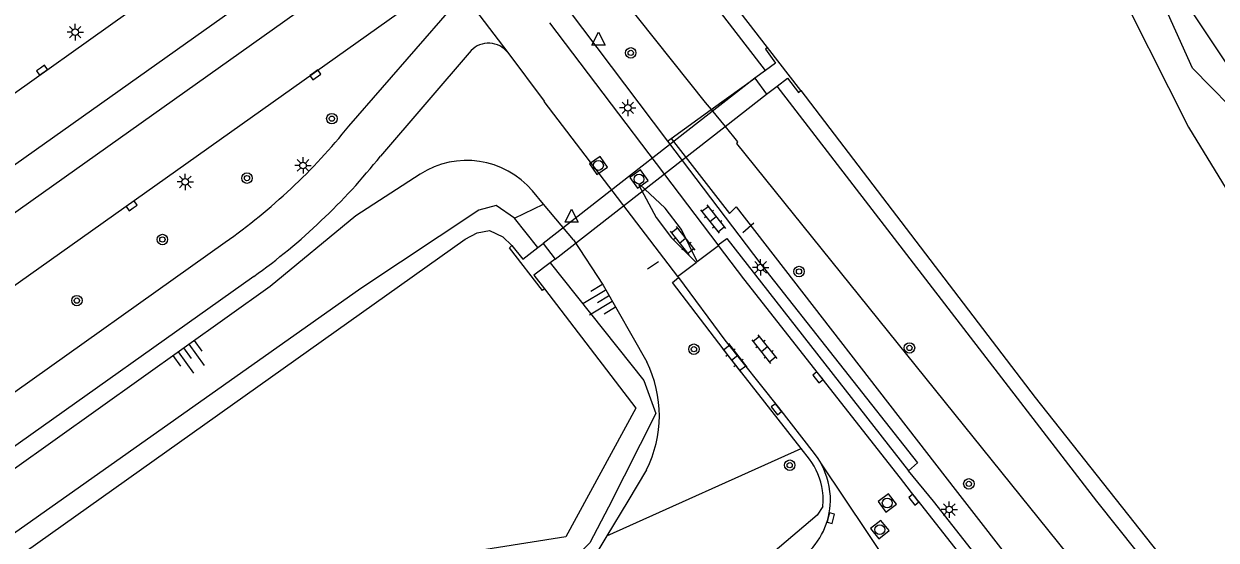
# Model space of a CAD drawing. Extents: x 124000 to 128010, y 398999 to 403000.
# Drawn here: x 126683.4 to 126774.3, y 400497 to 400536.4 of the extents above; entities that cross this region are included whole.
import ezdxf

# ---------------------------------------------------------------- set-up
doc = ezdxf.new("R2010")
doc.units = 0
for name, color, linetype in [('gg-afsc-draadraster', 7, 'Continuous'), ('gg-knt-BGT kruinlijn', 7, 'Continuous'), ('gg-knt-verharding', 7, 'Continuous'), ('gg-knt-verharding nz', 7, 'Continuous'), ('gg-kntw-bovenkant insteek waterloop', 7, 'Continuous'), ('gg-kntw-waterlijn', 7, 'Continuous'), ('gg-kwrk-duiker nz vlak', 7, 'Continuous'), ('gg-kwrk-uitstroombak niveau min 01', 7, 'Continuous'), ('gt-grn-groengrens', 7, 'Continuous'), ('gt-grn-weggrens', 7, 'Continuous'), ('gt-knt-waarschuwingshek', 7, 'Continuous'), ('gt-symb-boom', 7, 'Continuous'), ('gt-symb-klinker verharding', 7, 'Continuous'), ('gt-symb-kolk', 7, 'Continuous'), ('gt-symb-lichtmast', 7, 'Continuous'), ('gt-symb-rioolschacht', 7, 'Continuous'), ('gt-symb-talud symbool', 7, 'Continuous'), ('gt-symb-waterafsluiter', 7, 'Continuous')]:
    doc.layers.add(name, color=color, linetype=linetype)

# ---------------------------------------------------------------- blocks, each defined once
blk = doc.blocks.new('gt0-BOOM')
at = {"layer": 'gt-symb-boom'}
for radius in [0.4, 0.2]:
    blk.add_circle((0, 0), radius, dxfattribs=at)
blk = doc.blocks.new('gt0-KOLK')
at = {"layer": 'gt-symb-kolk'}
blk.add_lwpolyline([(0, 0), (0.375, 0), (0.375, 0.4), (-0.375, 0.4), (-0.375, 0), (0, 0)], dxfattribs=at)
blk = doc.blocks.new('gt0-RS')
at = {"layer": 'gt-symb-rioolschacht'}
blk.add_lwpolyline([(-0.5, -0.5), (0.5, -0.5), (0.5, 0.5), (-0.5, 0.5)], close=True, dxfattribs=at)
blk.add_circle((0, 0), 0.375, dxfattribs=at)
blk = doc.blocks.new('gt0-KL1')
at = {"layer": 'gt-symb-klinker verharding'}
for p, q in [((-1.15, 0.3), (1.15, 0.3)), ((-1, -0.3), (-1, 0.3)), ((-0.5, 0.3), (-0.5, 0.45)), ((0, -0.3), (0, 0.3)), ((0.5, 0.3), (0.5, 0.45)), ((1, -0.3), (1, 0.3)), ((-1.15, -0.3), (1.15, -0.3)), ((-0.5, -0.45), (-0.5, -0.3)), ((0.5, -0.45), (0.5, -0.3))]:
    blk.add_line(p, q, dxfattribs=at)
blk = doc.blocks.new('gt0-LMAST')
at = {"layer": 'gt-symb-lichtmast'}
for p, q in [((-0.182, 0.173), (-0.447, 0.438)), ((-0.005, 0.246), (-0.005, 0.621)), ((0.172, 0.173), (0.437, 0.438)), ((-0.255, -0.004), (-0.63, -0.004)), ((-0.182, -0.181), (-0.447, -0.446)), ((-0.005, -0.254), (-0.005, -0.629)), ((0.437, -0.446), (0.172, -0.181)), ((0.245, -0.004), (0.62, -0.004))]:
    blk.add_line(p, q, dxfattribs=at)
blk.add_circle((-0.005, -0.004), 0.25, dxfattribs=at)
blk = doc.blocks.new('gt0-WAFSL')
at = {"layer": 'gt-symb-waterafsluiter'}
for p, q in [((-0.5, -0.333), (0, 0.667)), ((0, 0.667), (0.5, -0.333)), ((0.5, -0.333), (-0.5, -0.333))]:
    blk.add_line(p, q, dxfattribs=at)
blk = doc.blocks.new('gt0-TALUD_1')
at = {"layer": 'gt-symb-talud symbool'}
for p, q in [((-1, -1), (-1, 0)), ((-0.5, -2), (-0.5, 0)), ((0, -1), (0, 0)), ((0.5, -2), (0.5, 0)), ((1, -1), (1, 0))]:
    blk.add_line(p, q, dxfattribs=at)

msp = doc.modelspace()

# ---------------------------------------------------------------- linework, layer by layer
at = {"layer": 'gg-afsc-draadraster'}
for p, q in [((126727.217, 400540.615), (126735.362, 400530.418)), ((126735.362, 400530.418), (126735.808, 400529.874)), ((126735.808, 400529.874), (126736.863, 400528.589)), ((126736.863, 400528.589), (126737.818, 400527.425))]:
    msp.add_line(p, q, dxfattribs=at)
msp.add_lwpolyline([(126737.818, 400527.425), (126737.742, 400527.292), (126768.738, 400488.804), (126807.433, 400440.756), (126820.025, 400425.119)], dxfattribs=at)
at = {"layer": 'gg-knt-BGT kruinlijn'}
for p, q in [((126713.595, 400524.942), (126708.682, 400521.765)), ((126723.021, 400522.66), (126722.17, 400523.667)), ((126725.313, 400519.949), (126723.021, 400522.66)), ((126730.873, 400502.375), (126729.443, 400500)), ((126729.443, 400500), (126727.84, 400497.339))]:
    msp.add_line(p, q, dxfattribs=at)
for points in [[(126708.682, 400521.765), (126702.145, 400516.378), (126679.168, 400500)], [(126725.313, 400519.949), (126727.572, 400516.472), (126730.89, 400510.623)], [(126727.84, 400497.339), (126726.236, 400494.677), (126711.41, 400491.994)]]:
    msp.add_lwpolyline(points, dxfattribs=at)
for centre, radius, start, end in [((126717.158, 400519.431), 6.563, 40.20386, 122.88167), ((126722.624, 400506.516), 9.23, 333.3444, 26.41942)]:
    msp.add_arc(centre, radius, start, end, dxfattribs=at)
at = {"layer": 'gg-knt-verharding'}
for p, q in [((126709.655, 400544.817), (126646.511, 400500)), ((126711.39, 400542.405), (126651.674, 400500)), ((126715.869, 400540.055), (126659.492, 400500)), ((126708.158, 400528.623), (126715.87, 400537.46)), ((126736.338, 400519.55), (126723.502, 400536.497)), ((126717.486, 400534.377), (126710.579, 400526.329)), ((126586.526, 400440.039), (126698.714, 400519.748)), ((126734.75, 400518.292), (126736.367, 400519.512)), ((126736.367, 400519.512), (126736.338, 400519.55)), ((126734.652, 400518.217), (126734.75, 400518.292)), ((126733.226, 400517.141), (126734.652, 400518.217)), ((126700.898, 400517.138), (126588.687, 400437.434)), ((126733.226, 400517.141), (126733.308, 400517.053)), ((126743.299, 400503.211), (126742.671, 400504.014)), ((126752.766, 400500), (126750.878, 400502.303)), ((126751.614, 400500), (126750.247, 400501.744)), ((126744.325, 400499.597), (126744.35, 400500))]:
    msp.add_line(p, q, dxfattribs=at)
for points in [[(126638.785, 400500), (126668.146, 400520.835), (126704.254, 400546.537)], [(126726.266, 400540.213), (126724.894, 400537.514), (126732.487, 400527.478)], [(126720.28, 400534.234), (126723.074, 400530.526), (126723.034, 400530.496), (126733.226, 400517.141)], [(126732.487, 400527.478), (126739.587, 400518.094), (126751.564, 400502.911), (126750.878, 400502.303)], [(126750.247, 400501.744), (126738.307, 400516.951), (126736.367, 400519.512)], [(126742.671, 400504.014), (126737.135, 400511.091), (126732.867, 400516.694), (126733.308, 400517.053)], [(126733.308, 400517.053), (126736.853, 400512.284), (126740.941, 400507.138), (126743.665, 400503.641), (126743.951, 400503.252), (126744.203, 400502.84)], [(126744.35, 400500), (126744.343, 400500.399), (126744.304, 400500.802)], [(126744.325, 400499.597), (126743.905, 400498.935), (126736.613, 400492.736)], [(126751.614, 400500), (126773.618, 400471.996), (126782.345, 400461.088)], [(126782.576, 400462.219), (126774.431, 400472.456), (126752.766, 400500)]]:
    msp.add_lwpolyline(points, dxfattribs=at)
for centre, radius, start, end in [((126718.821, 400533.088), 1.856, 38.14305, 135.99715), ((126672.212, 400557.412), 46.054, 305.13241, 321.30945), ((126672.443, 400556.804), 48.817, 305.65434, 321.37102), ((126739.247, 400500.106), 5.105, 7.83232, 37.45806), ((126739.275, 400500.113), 5.632, 358.84849, 28.95802), ((126739.273, 400500.115), 5.634, 310.59112, 358.8278)]:
    msp.add_arc(centre, radius, start, end, dxfattribs=at)
at = {"layer": 'gg-knt-verharding nz'}
msp.add_lwpolyline([(126734.75, 400518.292), (126733.542, 400520.73), (126732.309, 400522.362), (126730.368, 400524.159), (126730.298, 400524.1), (126731.607, 400521.639), (126732.768, 400520.091), (126734.652, 400518.217)], dxfattribs=at)
at = {"layer": 'gg-kntw-bovenkant insteek waterloop'}
msp.add_line((126739.943, 400532.856), (126731.584, 400543.718), dxfattribs=at)
for points in [[(126760.445, 400550.19), (126766.157, 400540.615), (126772.234, 400528.539), (126776.789, 400521.086)], [(126823.596, 400427.708), (126793.97, 400463.98), (126765.23, 400500), (126740.855, 400531.671)], [(126591.211, 400430.601), (126717.029, 400519.986), (126717.953, 400520.48), (126718.894, 400520.661), (126719.916, 400520.171), (126720.602, 400519.512)], [(126723.079, 400516.203), (126730.05, 400507.103), (126724.719, 400497.281), (126713.959, 400495.561)]]:
    msp.add_lwpolyline(points, dxfattribs=at)
at = {"layer": 'gg-kntw-waterlijn'}
msp.add_line((126740.113, 400534.61), (126732.553, 400544.406), dxfattribs=at)
msp.add_lwpolyline([(126742.642, 400531.324), (126760.537, 400507.916), (126790.641, 400469.847), (126806.788, 400450.67), (126824.556, 400428.989), (126853.951, 400392.356), (126887.227, 400352.479), (126899.966, 400336.523), (126920.806, 400311.754), (126925.43, 400305.465), (126930.162, 400297.907), (126934.52, 400290.182), (126948.005, 400258.884), (126964.867, 400222.771)], dxfattribs=at)
at = {"layer": 'gg-kwrk-duiker nz vlak'}
for p, q in [((126739.139, 400532.269), (126722.985, 400519.649)), ((126736.863, 400528.589), (126740.021, 400531.056)), ((126723.896, 400518.462), (126736.863, 400528.589))]:
    msp.add_line(p, q, dxfattribs=at)
at = {"layer": 'gg-kwrk-uitstroombak niveau min 01'}
for p, q in [((126742.642, 400531.324), (126740.113, 400534.61)), ((126739.943, 400532.856), (126739.139, 400532.269)), ((126739.139, 400532.269), (126740.021, 400531.056)), ((126740.021, 400531.056), (126740.855, 400531.671)), ((126722.589, 400519.357), (126722.985, 400519.649)), ((126722.985, 400519.649), (126723.896, 400518.462)), ((126723.896, 400518.462), (126723.524, 400518.184))]:
    msp.add_line(p, q, dxfattribs=at)
for points in [[(126740.113, 400534.61), (126739.951, 400534.477), (126740.722, 400533.425), (126739.943, 400532.856)], [(126740.855, 400531.671), (126741.625, 400532.264), (126742.466, 400531.171), (126742.642, 400531.324)], [(126723.079, 400516.203), (126722.945, 400516.069), (126720.411, 400519.339), (126720.602, 400519.512)], [(126720.602, 400519.512), (126721.423, 400518.453), (126722.589, 400519.357)], [(126723.524, 400518.184), (126722.274, 400517.248), (126723.079, 400516.203)]]:
    msp.add_lwpolyline(points, dxfattribs=at)
at = {"layer": 'gt-grn-groengrens'}
for p, q in [((126735.808, 400529.874), (126739.139, 400532.269)), ((126732.745, 400527.673), (126735.808, 400529.874)), ((126732.487, 400527.478), (126732.745, 400527.673)), ((126720.81, 400521.589), (126723.021, 400522.66)), ((126722.589, 400519.357), (126720.81, 400521.589)), ((126727.84, 400497.339), (126742.671, 400504.014))]:
    msp.add_line(p, q, dxfattribs=at)
for points in [[(126779.271, 400528.973), (126776.785, 400528.715), (126772.531, 400533.05), (126766.641, 400546.15)], [(126855.232, 400437.796), (126850.108, 400456.723), (126834.44, 400497.394), (126833.001, 400504.954), (126831.465, 400512.737), (126829.761, 400515.946), (126820.481, 400519.415), (126812.975, 400521.811), (126799.43, 400525.495), (126780.819, 400531.12), (126775.421, 400532.977), (126766.641, 400546.15)], [(126732.745, 400527.673), (126737.212, 400521.943), (126737.716, 400522.447), (126754.42, 400500.884), (126770.319, 400480.445), (126792.125, 400453.006), (126799.795, 400443.71), (126811.887, 400428.927), (126816.937, 400422.88)], [(126720.81, 400521.589), (126719.391, 400522.548), (126718.078, 400522.193), (126709.072, 400516.236), (126589.705, 400431.934), (126587.005, 400425.878), (126585.204, 400420.654), (126583.944, 400417.592), (126581.603, 400413.809), (126578.003, 400409.486), (126575.662, 400406.604), (126575.662, 400404.983), (126576.233, 400391.833)], [(126723.524, 400518.184), (126730.677, 400509.211), (126731.577, 400506.689), (126727.976, 400499.527), (126726.536, 400496.825), (126725.096, 400495.384), (126712.493, 400493.762), (126711.053, 400493.042), (126709.252, 400491.961), (126707.812, 400490.88), (126706.011, 400488.899), (126685.307, 400445.54), (126660.641, 400428.247), (126656.32, 400424.825), (126619.713, 400421.107)]]:
    msp.add_lwpolyline(points, dxfattribs=at)
at = {"layer": 'gt-grn-weggrens'}
for p, q in [((126716.168, 400539.653), (126720.28, 400534.234)), ((126744.203, 400502.84), (126751.058, 400492.63))]:
    msp.add_line(p, q, dxfattribs=at)
msp.add_lwpolyline([(126736.338, 400519.55), (126736.998, 400520.046), (126750.878, 400502.303)], dxfattribs=at)
at = {"layer": 'gt-knt-waarschuwingshek'}
for p, q in [((126739.068, 400521.221), (126738.227, 400520.462)), ((126730.944, 400517.735), (126731.794, 400518.275))]:
    msp.add_line(p, q, dxfattribs=at)

# ---------------------------------------------------------------- block references
at = {"layer": 'gt-symb-boom'}
for p in [(126729.669, 400534.203), (126706.863, 400529.184), (126700.384, 400524.649), (126693.93, 400519.963), (126742.513, 400517.521), (126687.406, 400515.3), (126734.491, 400511.59), (126750.938, 400511.69), (126741.801, 400502.739), (126755.474, 400501.315)]:
    msp.add_blockref('gt0-BOOM', p, dxfattribs=at)
at = {"layer": 'gt-symb-klinker verharding'}
for p, rotation in [((126735.952, 400521.523), -51.66247710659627), ((126733.622, 400519.876), -51.66247710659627), ((126737.595, 400510.943), -52.31606860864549), ((126739.884, 400511.592), 128.70457057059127)]:
    msp.add_blockref('gt0-KL1', p, dxfattribs=dict(at, rotation=rotation))
at = {"layer": 'gt-symb-kolk'}
for p, rotation in [((126684.625, 400533.049), -144.48230213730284), ((126705.495, 400532.684), -144.60889248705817), ((126691.71, 400522.378), 35.4378014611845), ((126744.115, 400509.571), 128.1765376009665), ((126740.941, 400507.138), 128.46294706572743), ((126751.426, 400500.239), 128.096085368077), ((126744.739, 400498.749), -104.00844348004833)]:
    msp.add_blockref('gt0-KOLK', p, dxfattribs=dict(at, rotation=rotation))
at = {"layer": 'gt-symb-lichtmast'}
for p in [(126687.28, 400535.789), (126729.451, 400530.014), (126704.665, 400525.621), (126695.678, 400524.362), (126739.587, 400517.835), (126753.983, 400499.361)]:
    msp.add_blockref('gt0-LMAST', p, dxfattribs=at)
at = {"layer": 'gt-symb-rioolschacht'}
for p, rotation in [((126727.205, 400525.614), 34.198643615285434), ((126730.302, 400524.572), 35.39110751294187), ((126749.244, 400499.863), -53.130102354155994), ((126748.678, 400497.828), 128.9549602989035)]:
    msp.add_blockref('gt0-RS', p, dxfattribs=dict(at, rotation=rotation))
at = {"layer": 'gt-symb-talud symbool'}
for p, xscale, yscale, rotation in [((126727.985, 400515.676), 1.0001799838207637, 1.0001799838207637, -59.075540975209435), ((126695.565, 400511.688), 0.9994978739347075, 0.9994978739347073, 35.47103932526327)]:
    msp.add_blockref('gt0-TALUD_1', p, dxfattribs=dict(at, xscale=xscale, yscale=yscale, rotation=rotation))
at = {"layer": 'gt-symb-waterafsluiter'}
for p in [(126727.213, 400535.13), (126725.157, 400521.616)]:
    msp.add_blockref('gt0-WAFSL', p, dxfattribs=at)

doc.saveas('drawing.dxf')
